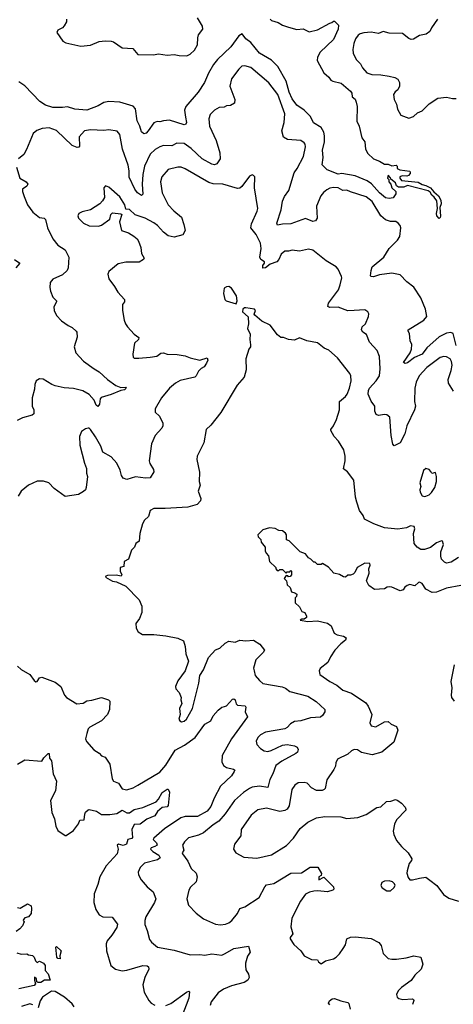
# Model space of a CAD drawing. Extents: x 2056909 to 2160450, y 827444 to 1016825.
# Tile 487 of 501: x 2124952 to 2128522, y 997915 to 1006032. Entities that reach past the tile are written whole.
import ezdxf

# ---------------------------------------------------------------- set-up
doc = ezdxf.new("R2010")
doc.units = 0

msp = doc.modelspace()

# ---------------------------------------------------------------- linework, layer by layer
at = {"layer": '0CON10XD'}
for points in [[(2127014.5, 1006035), (2127024.6, 1006024.6), (2127079.2, 1006009.2), (2127115, 1005987.8), (2127165, 1005970), (2127235, 1005951.4), (2127285, 1005955.6), (2127335, 1005931.4), (2127405, 1005949.4), (2127505, 1006003.3), (2127522.5, 1006007.5), (2127535, 1006020), (2127545, 1006020), (2127577.5, 1005987.5), (2127575, 1005952.5), (2127535, 1005868), (2127426.2, 1005765), (2127403, 1005723), (2127400, 1005695), (2127456.7, 1005595), (2127497.7, 1005557.7), (2127514, 1005534), (2127530, 1005525), (2127599.7, 1005509.7), (2127675, 1005443.8), (2127687.5, 1005425), (2127690, 1005395), (2127715, 1005376.2), (2127722.1, 1005352.1), (2127729.2, 1005315), (2127727.1, 1005195), (2127745.8, 1005155), (2127768.3, 1005058.3), (2127793.3, 1005025), (2127798.8, 1004965), (2127818, 1004928), (2127864.3, 1004884.3), (2127915, 1004865.8), (2127955, 1004840), (2127985, 1004840), (2128015, 1004827.5), (2128051.7, 1004831.7), (2128060, 1004825), (2128060, 1004805), (2128082.5, 1004795), (2128163.3, 1004783.3), (2128168.3, 1004778.3), (2128166.7, 1004765), (2128153.8, 1004746.2), (2128138.8, 1004741.2), (2128100, 1004745), (2128083.2, 1004736.8), (2128082.5, 1004725), (2128095, 1004706.2), (2128233.1, 1004693.1), (2128265, 1004672.9), (2128296.2, 1004666.2), (2128335.4, 1004645.4), (2128361.5, 1004611.5), (2128399.3, 1004579.3), (2128420.5, 1004545), (2128423.3, 1004515), (2128410.8, 1004485), (2128417.3, 1004412.7), (2128415, 1004400), (2128405, 1004394.3), (2128387.3, 1004415), (2128382.9, 1004435), (2128390.8, 1004475), (2128387.7, 1004537.7), (2128365, 1004570), (2128344, 1004584), (2128331.2, 1004611.2), (2128315, 1004620.5), (2128146.1, 1004663.9), (2128115, 1004650), (2128070, 1004650), (2128053.1, 1004663.1), (2128045, 1004687.5), (2128006.7, 1004716.7), (2128005, 1004727.5), (2127985, 1004750), (2127980, 1004725), (2127990, 1004715), (2127990, 1004695), (2128007, 1004677), (2128017, 1004647), (2128050, 1004615), (2128050, 1004595), (2128027, 1004563), (2127995, 1004558.8), (2127965, 1004563.8), (2127915, 1004604.6), (2127848.2, 1004678.2), (2127812.4, 1004702.4), (2127715, 1004744.2), (2127605, 1004762.9), (2127575, 1004759.2), (2127484.8, 1004794.8), (2127443.3, 1004835), (2127450, 1004895), (2127443.8, 1004955), (2127462.2, 1005025), (2127462.5, 1005075), (2127455.9, 1005105.9), (2127433.1, 1005143.1), (2127372.3, 1005182.3), (2127345, 1005234.5), (2127295, 1005287.1), (2127235, 1005326), (2127195, 1005380.4), (2127170.4, 1005435), (2127146.4, 1005526.4), (2127077.3, 1005647.3), (2127025, 1005698.9), (2126925, 1005757.1), (2126856.2, 1005845), (2126815, 1005872.9), (2126785, 1005915.7), (2126755, 1005898.9), (2126690.5, 1005809.5), (2126580.4, 1005705), (2126547.6, 1005662.4), (2126507.8, 1005592.2), (2126474.3, 1005515), (2126421.1, 1005435), (2126320, 1005315), (2126310, 1005285), (2126317.9, 1005227.9), (2126325.5, 1005184.5), (2126318.9, 1005171.1), (2126305, 1005165.7), (2126185, 1005202.9), (2126135, 1005198.5), (2126105, 1005189.1), (2126085, 1005191.4), (2126057.5, 1005182.5), (2126010.8, 1005115), (2125992.6, 1005097.4), (2125975, 1005090), (2125955, 1005108.8), (2125940.8, 1005155), (2125918.5, 1005198.5), (2125905, 1005296), (2125885, 1005320.4), (2125775, 1005352.1), (2125685, 1005356.8), (2125645, 1005348.5), (2125598.5, 1005321.5), (2125503.9, 1005286.1), (2125405, 1005295.5), (2125345, 1005314.3), (2125305, 1005307.9), (2125225, 1005308.7), (2125165, 1005327.3), (2125117.7, 1005357.7), (2124995, 1005485.6), (2124945, 1005519.5)], [(2125336.4, 1006035), (2125336.9, 1006015), (2125318.9, 1005981.1), (2125305, 1005965.6), (2125265.6, 1005944.4), (2125258.1, 1005925), (2125306.1, 1005856.1), (2125330.9, 1005840.9), (2125455, 1005812.8), (2125535, 1005823.1), (2125605, 1005850.8), (2125655, 1005857.3), (2125705.3, 1005855.3), (2125725, 1005848.5), (2125795, 1005800), (2125884.3, 1005794.3), (2125925.8, 1005745.8), (2126053.1, 1005743.1), (2126095, 1005750), (2126165, 1005739.2), (2126223.6, 1005743.6), (2126265, 1005735.6), (2126327.5, 1005735), (2126355, 1005748), (2126390.3, 1005779.7), (2126416.1, 1005823.9), (2126417.5, 1005882.5), (2126424.1, 1005905.9), (2126459.5, 1005955), (2126457.5, 1005977.5), (2126415, 1006046.7)], [(2128392, 1006035), (2128341.4, 1005965), (2128328, 1005935), (2128298.3, 1005911.7), (2128245, 1005900.8), (2128195, 1005871.2), (2128175, 1005868), (2128155, 1005876.2), (2128105, 1005916.9), (2127995, 1005920.7), (2127945, 1005935.4), (2127905, 1005916.9), (2127845, 1005927.9), (2127786.3, 1005923.7), (2127755, 1005916.4), (2127740, 1005905), (2127717, 1005873), (2127703.5, 1005835), (2127694.5, 1005785), (2127696.7, 1005755), (2127723.1, 1005705), (2127757.9, 1005667.9), (2127775.7, 1005635), (2127808.8, 1005595), (2127850, 1005580), (2127925, 1005576.9), (2127995, 1005565.6), (2128040, 1005555), (2128065, 1005542.5), (2128078.8, 1005515), (2128080, 1005485), (2128066.2, 1005455), (2128043, 1005437), (2128030, 1005415), (2128034, 1005375), (2128053.3, 1005336.7), (2128062, 1005295), (2128091.2, 1005245), (2128155, 1005218.8), (2128195, 1005233.3), (2128226.7, 1005265), (2128265, 1005281.2), (2128322.7, 1005337.3), (2128395, 1005384), (2128465, 1005392), (2128515, 1005382), (2128545, 1005382.5)], [(2127965, 1004381.5), (2127925.4, 1004415), (2127855, 1004532.7), (2127805, 1004571.8), (2127675, 1004611.6), (2127645, 1004627.5), (2127613.4, 1004623.4), (2127575, 1004644.5), (2127535, 1004649.5), (2127505, 1004643.3), (2127479.8, 1004630.2), (2127452.1, 1004607.9), (2127430.5, 1004579.5), (2127396.7, 1004495), (2127400.6, 1004395), (2127386.7, 1004373.3), (2127365, 1004368.9), (2127305, 1004391.8), (2127185, 1004349.1), (2127115, 1004347.5), (2127075, 1004339.4), (2127068.9, 1004355), (2127103.5, 1004465), (2127116.5, 1004535), (2127132.7, 1004575), (2127166.9, 1004625), (2127211.1, 1004768.9), (2127236.7, 1004805), (2127289.4, 1004905), (2127305.8, 1004985), (2127301.2, 1005005), (2127295, 1005016.2), (2127265.8, 1005035.8), (2127155.6, 1005045.6), (2127123.2, 1005063.2), (2127109.1, 1005115), (2127129.5, 1005185), (2127134.6, 1005254.6), (2127076, 1005415), (2127001.9, 1005511.9), (2126855, 1005637.1), (2126805, 1005652), (2126781.9, 1005648.1), (2126755, 1005623.3), (2126695.8, 1005544.2), (2126682.5, 1005485), (2126722.5, 1005375), (2126721.2, 1005345), (2126687.5, 1005325), (2126655, 1005322), (2126635, 1005311.4), (2126595, 1005309.4), (2126554.6, 1005285.4), (2126520.2, 1005249.8), (2126508.6, 1005215), (2126515.6, 1005155), (2126568.9, 1005035), (2126600, 1004935), (2126601.4, 1004885), (2126575, 1004844), (2126555, 1004835.6), (2126535, 1004840), (2126455, 1004884.6), (2126365, 1004970.4), (2126305, 1005010.7), (2126246.3, 1005013.7), (2126205, 1004993.3), (2126135.4, 1004994.6), (2126105.3, 1004984.7), (2126067.8, 1004962.2), (2126025.8, 1004924.2), (2125980.4, 1004825), (2125964.7, 1004755), (2125961.1, 1004675), (2125965.5, 1004594.5), (2125955, 1004582), (2125922.5, 1004605), (2125899.5, 1004635), (2125853.3, 1004735), (2125853.5, 1004786.5), (2125845, 1004834), (2125799.3, 1004965), (2125775.7, 1005085), (2125754.2, 1005114.2), (2125685, 1005122.9), (2125645, 1005117.8), (2125535, 1005122.7), (2125486.2, 1005115), (2125442.5, 1005067.5), (2125445, 1004990), (2125439.4, 1004980.6), (2125425, 1004977.1), (2125384.2, 1004995), (2125255, 1005117.8), (2125195, 1005139.4), (2125135.7, 1005134.3), (2125092.6, 1005117.4), (2125064, 1005095), (2125008.3, 1004961.7), (2124985, 1004920), (2124942.5, 1004885)], [(2124926.7, 1004815), (2124953.8, 1004725), (2125005.6, 1004695.6), (2125018.8, 1004675), (2125009.7, 1004660.3), (2124974, 1004635), (2124974, 1004615), (2124988, 1004575), (2125015, 1004506.7), (2125060, 1004445), (2125115, 1004402.5), (2125154.4, 1004394.4), (2125164.2, 1004385), (2125180, 1004315), (2125224.2, 1004225), (2125264.5, 1004174.5), (2125325, 1004134.3), (2125356.2, 1004075), (2125349.7, 1003985), (2125342.9, 1003965), (2125305, 1003930), (2125225, 1003893.8), (2125204, 1003865), (2125200, 1003825), (2125204.3, 1003795), (2125224.2, 1003745), (2125254, 1003715), (2125255.8, 1003705), (2125234.2, 1003665), (2125235.9, 1003635.9), (2125254.2, 1003594.2), (2125295, 1003548.8), (2125350.3, 1003510.3), (2125384.3, 1003494.3), (2125416.7, 1003465), (2125423.3, 1003455), (2125423.8, 1003415), (2125401.4, 1003335), (2125414.2, 1003285), (2125477.6, 1003217.6), (2125563.8, 1003155), (2125605, 1003129.2), (2125673.8, 1003065), (2125743.3, 1003015), (2125785, 1002998.6), (2125822.3, 1003002.3), (2125827.5, 1002995), (2125815, 1002980.6), (2125785, 1002976), (2125705, 1002940.8), (2125623.1, 1002916.9), (2125614.6, 1002905.4), (2125607.9, 1002862.1), (2125595, 1002844.4), (2125580.4, 1002855), (2125566.4, 1002896.4), (2125525, 1002942), (2125473, 1002973), (2125395, 1002991.4), (2125317.9, 1002997.9), (2125244.4, 1003014.4), (2125215.6, 1003025.6), (2125145, 1003068.8), (2125115, 1003071.2), (2125088.8, 1003055), (2125076, 1003025), (2125072.7, 1002987.3), (2125054.3, 1002915), (2125054.2, 1002845), (2125069.4, 1002815), (2125067.9, 1002782.1), (2125055, 1002771.2), (2124975, 1002748.8), (2124932.1, 1002727.9)], [(2128525, 1002968.6), (2128482.9, 1003035), (2128479.6, 1003065), (2128505, 1003140), (2128511.5, 1003185), (2128506.2, 1003215), (2128495.5, 1003235), (2128465, 1003252.2), (2128444.3, 1003254.3), (2128415, 1003247.3), (2128305, 1003165.4), (2128240.4, 1003095), (2128216.8, 1003043.2), (2128204.7, 1002995.3), (2128203.2, 1002885), (2128209.5, 1002845), (2128203.5, 1002815), (2128139.4, 1002685), (2128121.7, 1002618.3), (2128083.3, 1002545), (2128035, 1002520), (2128025, 1002532.5), (2128010.8, 1002605), (2128000, 1002755), (2127975, 1002775.8), (2127955, 1002778.6), (2127905, 1002768), (2127886.1, 1002776.1), (2127876, 1002805), (2127875.9, 1002845.9), (2127845, 1002887.5), (2127820, 1002945), (2127822.7, 1002975), (2127831.8, 1002995), (2127887.5, 1003055), (2127913.5, 1003095), (2127919.6, 1003155), (2127914.5, 1003254.5), (2127896, 1003305), (2127833.4, 1003373.4), (2127807.2, 1003437.2), (2127776, 1003456), (2127765.4, 1003475), (2127770.8, 1003499.3), (2127799.2, 1003525), (2127823.8, 1003585), (2127826.4, 1003606.4), (2127817.5, 1003625), (2127795, 1003640), (2127705, 1003633.5), (2127655, 1003632.9), (2127575, 1003660.8), (2127505, 1003660), (2127487.7, 1003667.7), (2127493.3, 1003695), (2127576.7, 1003805), (2127591.5, 1003845), (2127603.8, 1003903.8), (2127601.2, 1003915), (2127573.8, 1003975), (2127556.7, 1003995), (2127475.8, 1004045), (2127365, 1004131.1), (2127329.1, 1004139.1), (2127255, 1004122.5), (2127195, 1004131.4), (2127165, 1004123.1), (2127135, 1004123.1), (2127105, 1004097.8), (2127086.7, 1004055), (2127068.1, 1004035), (2127015, 1004017.1), (2126975, 1003987.3), (2126955, 1003984.3), (2126952.7, 1004005), (2126968.2, 1004025), (2126967.5, 1004035), (2126936.5, 1004055), (2126929.6, 1004075), (2126940.4, 1004145), (2126935, 1004190), (2126900.2, 1004260.2), (2126854, 1004315), (2126859.3, 1004349.3), (2126907.8, 1004452.2), (2126911.4, 1004475), (2126883.9, 1004646.1), (2126887.5, 1004737.5), (2126878.3, 1004748.3), (2126865, 1004752.5), (2126845, 1004742.5), (2126782.1, 1004657.9), (2126765, 1004644.2), (2126745, 1004641.4), (2126625, 1004676.2), (2126545, 1004679.6), (2126509.3, 1004689.3), (2126313.4, 1004803.4), (2126282.5, 1004815), (2126255, 1004816.7), (2126174.4, 1004795.6), (2126122.9, 1004737.1), (2126111.1, 1004695), (2126125.6, 1004605), (2126175, 1004506), (2126220.6, 1004455), (2126284.4, 1004405), (2126303.5, 1004343.5), (2126315.5, 1004295), (2126295, 1004259.4), (2126225, 1004238.5), (2126175, 1004251.1), (2126135, 1004280.6), (2126085.5, 1004335), (2126055, 1004357.3), (2125985, 1004394.5), (2125903.1, 1004423.1), (2125855, 1004466), (2125825, 1004470), (2125818.8, 1004505), (2125775, 1004572.5), (2125685, 1004652.5), (2125658.3, 1004661.7), (2125643.6, 1004646.4), (2125650, 1004565), (2125635, 1004537.5), (2125612.5, 1004515), (2125535.7, 1004464.3), (2125465, 1004448.8), (2125437.5, 1004435), (2125431.2, 1004415), (2125436.7, 1004395), (2125477.5, 1004355), (2125525, 1004333.8), (2125600.7, 1004329.3), (2125625, 1004336.7), (2125693, 1004387), (2125702.5, 1004425), (2125715, 1004440), (2125785, 1004432.5), (2125792.5, 1004425), (2125774, 1004365), (2125790, 1004295), (2125847.5, 1004275), (2125891.7, 1004248.3), (2125920, 1004225), (2125931.2, 1004205), (2125950, 1004155), (2125953.8, 1004105), (2125976.7, 1004065), (2125972.5, 1004055), (2125936.4, 1004033.6), (2125826.4, 1004033.6), (2125762, 1004018), (2125686.7, 1003955), (2125678.8, 1003935), (2125686.4, 1003896.4), (2125733.6, 1003833.6), (2125758.8, 1003785), (2125816, 1003725), (2125814.3, 1003705.7), (2125798.8, 1003685), (2125798, 1003635), (2125812, 1003555), (2125824, 1003525), (2125839.7, 1003499.7), (2125895, 1003438.8), (2125932.3, 1003412.3), (2125930, 1003395), (2125896.2, 1003365), (2125882.5, 1003275), (2125885, 1003250), (2125895, 1003242.5), (2125932, 1003242), (2126025, 1003248.6), (2126081.3, 1003258.7), (2126115, 1003282.5), (2126135, 1003285.7), (2126165, 1003275.7), (2126247.7, 1003272.3), (2126315, 1003260.8), (2126354.4, 1003244.4), (2126435, 1003226.4), (2126494.2, 1003244.2), (2126500.5, 1003225), (2126489.9, 1003200.1), (2126469.4, 1003170.6), (2126445, 1003156.7), (2126422.9, 1003135), (2126406, 1003095), (2126395, 1003086), (2126273, 1003057), (2126234, 1003035), (2126185.7, 1002995), (2126119.2, 1002915), (2126066.2, 1002825), (2126066.4, 1002796.4), (2126102.3, 1002762.3), (2126130, 1002705), (2126131.2, 1002685), (2126121.2, 1002665), (2126068, 1002605), (2126037.5, 1002535), (2126019.2, 1002395), (2126023.3, 1002373.3), (2126053.8, 1002325), (2126056.2, 1002305), (2126026.7, 1002255), (2125988.3, 1002251.7), (2125905, 1002262.2), (2125835, 1002240.8), (2125805, 1002253.8), (2125789.2, 1002275), (2125778.3, 1002318.3), (2125750.6, 1002375), (2125705, 1002427.5), (2125636.2, 1002466.2), (2125618.9, 1002515), (2125575, 1002593.8)], [(2128546.5, 1003345), (2128520.4, 1003445), (2128503, 1003453), (2128465, 1003449.1), (2128405, 1003418.9), (2128303.9, 1003326.1), (2128264.4, 1003275), (2128204, 1003246), (2128145, 1003201.9), (2128125, 1003196.7), (2128112.5, 1003205), (2128165.8, 1003285), (2128178, 1003315), (2128182, 1003355), (2128165.8, 1003385.8), (2128160.8, 1003445), (2128150, 1003465), (2128151.4, 1003475), (2128278.8, 1003555), (2128304.2, 1003585), (2128292.5, 1003645), (2128255, 1003739.2), (2128196.2, 1003826.2), (2128140.6, 1003870.6), (2128085, 1003928.5), (2128015, 1003941.8), (2127915, 1003928.9), (2127865, 1003911.9), (2127845, 1003913.8), (2127841.2, 1003921.2), (2127844.5, 1003965.5), (2127855, 1003993.8), (2127950.5, 1004075), (2127993.9, 1004146.1), (2128062.9, 1004215), (2128081.4, 1004245), (2128090, 1004315), (2128084, 1004335), (2128068, 1004355), (2128047.6, 1004367.6), (2128005, 1004368.8), (2127965, 1004381.5)], [(2124910, 1004055), (2124952.5, 1004025), (2124921.2, 1003985)], [(2126735, 1003690), (2126742.5, 1003715), (2126736.2, 1003755), (2126695, 1003817.5), (2126675, 1003832.5), (2126655, 1003830), (2126635, 1003817.5), (2126628.8, 1003775), (2126640, 1003725), (2126653, 1003713), (2126735, 1003690)], [(2128565, 1001598.5), (2128505, 1001558.9), (2128465, 1001552), (2128449.5, 1001559.5), (2128426, 1001585), (2128418.3, 1001608.3), (2128418.6, 1001645), (2128442.5, 1001705), (2128433.6, 1001733.6), (2128425, 1001736.2), (2128385, 1001719.2), (2128335, 1001680.8), (2128285, 1001665.8), (2128255.8, 1001665.8), (2128225, 1001684), (2128200, 1001715), (2128193.8, 1001795), (2128206, 1001835), (2128200, 1001855), (2128170.7, 1001859.3), (2128136.4, 1001843.6), (2128065, 1001831.4), (2127955, 1001842), (2127867.5, 1001875), (2127790, 1001915), (2127780.8, 1001945), (2127749.4, 1001985), (2127728.1, 1002055), (2127717.5, 1002095), (2127703.8, 1002235), (2127650, 1002305), (2127618.6, 1002328.6), (2127631.8, 1002395), (2127631.5, 1002435), (2127621.5, 1002485), (2127577.9, 1002557.9), (2127540, 1002595), (2127514.2, 1002644.2), (2127514, 1002655), (2127536.4, 1002683.6), (2127561.1, 1002735), (2127584.5, 1002815), (2127585.8, 1002885), (2127635, 1002925.8), (2127648.9, 1002945), (2127668.5, 1002995), (2127680, 1003055), (2127677.1, 1003095), (2127669.2, 1003115), (2127568, 1003245), (2127497.9, 1003307.9), (2127460, 1003325), (2127405, 1003368), (2127315, 1003384.2), (2127255, 1003410), (2127215, 1003391.2), (2127165, 1003395.8), (2127125, 1003412), (2127103, 1003413), (2127074.2, 1003435), (2127015, 1003513.3), (2126945, 1003546.7), (2126887.5, 1003595), (2126883.3, 1003605), (2126893.3, 1003635), (2126885.8, 1003645.8), (2126815, 1003657.5), (2126803, 1003657), (2126790, 1003645), (2126787.5, 1003625), (2126833.6, 1003583.6), (2126836, 1003525), (2126828.8, 1003485), (2126848.8, 1003438.8), (2126846, 1003395), (2126852.3, 1003352.3), (2126851.2, 1003335), (2126838.8, 1003315), (2126812.6, 1003237.4), (2126817.5, 1003145), (2126800.4, 1003085), (2126741.9, 1003018.1), (2126607.1, 1002795), (2126525, 1002690), (2126488, 1002655), (2126467.1, 1002545), (2126412.5, 1002435), (2126411.4, 1002405), (2126431.7, 1002301.7), (2126430.8, 1002225), (2126436.7, 1002195), (2126421.4, 1002145), (2126442.9, 1002085), (2126441.4, 1002065), (2126413.8, 1002035), (2126335, 1002013.5), (2126148.3, 1002001.7), (2126055, 1002001.9), (2126026, 1001985), (2126012.7, 1001937.3), (2125979.2, 1001905), (2125962, 1001875), (2125940, 1001795), (2125935, 1001732.5), (2125907.5, 1001715), (2125896.1, 1001683.9), (2125871.7, 1001658.3), (2125847.5, 1001585), (2125812.5, 1001565), (2125810, 1001525), (2125780, 1001515), (2125780, 1001485), (2125793.3, 1001455), (2125787.5, 1001445), (2125745, 1001453.3), (2125675, 1001450), (2125660, 1001445), (2125657.5, 1001435), (2125715, 1001403.8), (2125747.7, 1001397.7), (2125825, 1001362.5), (2125935, 1001250), (2125956.4, 1001196.4), (2125957.5, 1001145), (2125937.5, 1001095), (2125907.5, 1001055), (2125910, 1001015), (2125927.5, 1000985), (2125964.1, 1000964.1), (2126055, 1000963.8), (2126155, 1000952.5), (2126255, 1000934.3), (2126301.9, 1000911.9), (2126314.3, 1000865), (2126320.6, 1000805), (2126341.4, 1000745), (2126314.4, 1000665), (2126255, 1000580.8), (2126234.4, 1000535), (2126238, 1000515), (2126266.2, 1000485), (2126282.5, 1000445), (2126280, 1000425), (2126287.5, 1000395), (2126267, 1000353), (2126272.5, 1000305), (2126262.5, 1000265), (2126270.7, 1000250.7), (2126284, 1000244), (2126305, 1000248.8), (2126325, 1000266.2), (2126374, 1000355), (2126427.8, 1000562.2), (2126435.6, 1000625), (2126465, 1000673.8), (2126506.7, 1000773.3), (2126563.9, 1000836.1), (2126599.6, 1000850.4), (2126645, 1000892.9), (2126675, 1000909.2), (2126725, 1000901.2), (2126765, 1000916.2), (2126815, 1000912), (2126875.9, 1000915.9), (2126930, 1000885), (2126966.7, 1000835), (2126956.2, 1000815), (2126895.8, 1000755), (2126876.4, 1000686.4), (2126881.2, 1000665), (2126891.2, 1000625), (2126925, 1000583.8), (2126955, 1000560), (2127112.1, 1000532.1), (2127140.5, 1000520.5), (2127175, 1000494.5), (2127325, 1000455.7), (2127392.4, 1000412.4), (2127463.3, 1000345), (2127464, 1000325), (2127446.2, 1000295), (2127428.2, 1000281.8), (2127345, 1000278.1), (2127267.8, 1000252.2), (2127214.5, 1000245.5), (2127182.1, 1000227.9), (2127155, 1000196.2), (2127135, 1000185.8), (2126975, 1000157.3), (2126935, 1000137.8), (2126911.9, 1000115), (2126898.6, 1000085), (2126905, 1000056.7), (2126933.8, 1000023.8), (2126965, 1000004.5), (2126995, 1000000.4), (2127022.6, 1000007.4), (2127115, 1000052.2), (2127155, 1000056.9), (2127215.7, 1000045.7), (2127237.5, 1000035), (2127243.8, 1000015), (2127238, 999995)], [(2125575, 1002593.8), (2125535, 1002653.3), (2125525, 1002663.3), (2125515, 1002663.8), (2125495, 1002660), (2125461.7, 1002638.3), (2125444, 1002595), (2125446, 1002525), (2125485.8, 1002375), (2125502.7, 1002332.7), (2125502, 1002295), (2125511.4, 1002265), (2125500, 1002175), (2125493.6, 1002156.4), (2125478.3, 1002141.7), (2125435, 1002117.5), (2125325, 1002102.5), (2125235, 1002166.7), (2125192.5, 1002215), (2125147, 1002227), (2125095, 1002228), (2125025, 1002193.8), (2124964.3, 1002145.7), (2124940, 1002105)], [(2128285, 1002100), (2128295, 1002103.3), (2128323.6, 1002116.4), (2128343.3, 1002135), (2128370, 1002175), (2128383.8, 1002225), (2128383.3, 1002265), (2128375, 1002300), (2128345, 1002290), (2128338.3, 1002308.3), (2128323, 1002323), (2128295, 1002332.5), (2128276.7, 1002315), (2128245.8, 1002215), (2128254, 1002185), (2128246.2, 1002155), (2128248.3, 1002138.3), (2128266.7, 1002106.7), (2128285, 1002100)], [(2128585, 1001366.9), (2128465, 1001345.3), (2128385, 1001312.9), (2128348.6, 1001308.6), (2128296.6, 1001336.6), (2128265.5, 1001385), (2128245, 1001394.4), (2128235, 1001392.2), (2128205, 1001364), (2128165, 1001375.8), (2128142.7, 1001367.3), (2128123.3, 1001355), (2128108.3, 1001331.7), (2128085, 1001323.8), (2128015, 1001353.8), (2127993.9, 1001356.1), (2127976.4, 1001353.6), (2127955, 1001340), (2127873.6, 1001333.6), (2127827, 1001367), (2127807.5, 1001405), (2127829.3, 1001470.7), (2127827.5, 1001505), (2127837.5, 1001535), (2127835, 1001550), (2127795, 1001552.5), (2127730, 1001515), (2127712.5, 1001475), (2127698.3, 1001461.7), (2127675, 1001452.5), (2127655, 1001452.5), (2127635, 1001437.5), (2127618.3, 1001438.3), (2127585, 1001457.5), (2127539.3, 1001469.3), (2127495, 1001517.5), (2127445, 1001550), (2127435, 1001540), (2127405, 1001540), (2127385, 1001560), (2127375, 1001560), (2127350, 1001585), (2127330, 1001595), (2127305, 1001627.5), (2127260, 1001645), (2127170, 1001735), (2127147.5, 1001745), (2127147.5, 1001785), (2127139.3, 1001799.3), (2127115, 1001817.5), (2127085, 1001820), (2127055, 1001837.5), (2127008.3, 1001841.7), (2126955, 1001826.2), (2126913.3, 1001785), (2126915, 1001770), (2126937.5, 1001747.5), (2126940, 1001725), (2126972.5, 1001685), (2126973, 1001653), (2126980, 1001635), (2127001.7, 1001611.7), (2127010, 1001565), (2127060, 1001515), (2127060, 1001505), (2127071.7, 1001491.7), (2127085, 1001490), (2127095, 1001500), (2127115, 1001500), (2127145, 1001470), (2127155, 1001480), (2127175, 1001480), (2127185, 1001490), (2127190, 1001485), (2127190, 1001455), (2127178.3, 1001441.7), (2127165, 1001440), (2127158.3, 1001448.3), (2127145, 1001450), (2127130, 1001425), (2127150, 1001405), (2127153, 1001373), (2127180, 1001350), (2127190, 1001315), (2127217, 1001307), (2127232.5, 1001295), (2127231.7, 1001278.3), (2127220, 1001265), (2127220, 1001225), (2127255, 1001192.5), (2127274.1, 1001154.1), (2127300, 1001145), (2127312.5, 1001115), (2127312.5, 1001105), (2127295, 1001090), (2127275, 1001090), (2127261.7, 1001081.7), (2127325, 1001071.2), (2127405, 1001077.5), (2127487.3, 1001057.3), (2127516.7, 1001035), (2127540, 1000975), (2127565, 1000961.2), (2127618.8, 1000948.8), (2127640, 1000935), (2127633.9, 1000916.1), (2127595, 1000886.2), (2127545.7, 1000834.3), (2127511.1, 1000778.9), (2127488.1, 1000731.9), (2127426.4, 1000683.6), (2127416.7, 1000665), (2127423.8, 1000635), (2127506, 1000575), (2127562.5, 1000545), (2127612.5, 1000505), (2127685, 1000480.7), (2127801.7, 1000401.7), (2127822.4, 1000372.4), (2127850.8, 1000305), (2127836, 1000235), (2127845, 1000211.2), (2127885, 1000203.8), (2127955, 1000243.3), (2127985, 1000247.5), (2128010, 1000225), (2128055, 1000206.7), (2128065.8, 1000175), (2128033.3, 1000075), (2127935, 999994), (2127855, 999972.5), (2127765, 999990.6), (2127732.4, 1000012.4), (2127705, 1000014.7), (2127684.7, 1000005.3), (2127655, 999977.5), (2127567.5, 999935), (2127556.2, 999905), (2127552.3, 999877.7), (2127539.7, 999850.3), (2127480, 999765), (2127466.7, 999695), (2127460, 999685), (2127443, 999677), (2127395, 999676.7), (2127355, 999698.8), (2127317.7, 999737.7), (2127295, 999743.8), (2127245, 999741.2), (2127217.9, 999722.1), (2127192.5, 999685), (2127170, 999550), (2127155, 999524), (2127135, 999511.9), (2127095, 999504.4), (2126985, 999531.8), (2126912, 999518), (2126857.1, 999475), (2126775, 999356.2), (2126773.8, 999305), (2126721.2, 999235), (2126713.3, 999195), (2126732.5, 999165), (2126798.3, 999128.3), (2126905, 999120), (2127025, 999146.9), (2127148, 999225), (2127206, 999285), (2127260, 999365), (2127325, 999416.7), (2127395, 999451.2), (2127465, 999464), (2127595, 999460), (2127646.1, 999446.1), (2127735.8, 999454.2), (2127805, 999480), (2127893.2, 999536.8), (2127925.7, 999544.3), (2127973.2, 999586.8), (2128009.1, 999590.9), (2128045, 999603.8), (2128065, 999596.7), (2128095, 999572.5), (2128125, 999540), (2128130, 999525), (2128130, 999515), (2128053.8, 999435), (2128038.8, 999401.2), (2128027.1, 999342.9), (2128032.5, 999315), (2128054.5, 999265), (2128094.4, 999215), (2128150.6, 999165), (2128180, 999115), (2128178.3, 999101.7), (2128160, 999075), (2128141.2, 999015), (2128140, 998995), (2128151.2, 998961.2), (2128165, 998942.5), (2128185, 998940), (2128243.6, 998956.4), (2128295, 998962.5), (2128328, 998938), (2128387.5, 998895), (2128441.7, 998821.7), (2128485, 998790), (2128565.8, 998765.8)], [(2124933.6, 1000703.6), (2124963.9, 1000673.9), (2125034.2, 1000634.2), (2125070, 1000585), (2125085, 1000573.3), (2125095, 1000577.5), (2125115, 1000606.7), (2125135, 1000613.3), (2125245, 1000570), (2125290.8, 1000535), (2125321.4, 1000465), (2125337.5, 1000445), (2125422.6, 1000392.6), (2125473.6, 1000396.4), (2125505, 1000417.8), (2125545, 1000421.1), (2125624.2, 1000444.2), (2125684.3, 1000424.3), (2125693.8, 1000415), (2125690.8, 1000345), (2125675.4, 1000304.6), (2125625, 1000252), (2125529.8, 1000200.2), (2125516.9, 1000185), (2125505, 1000146.7), (2125494.5, 1000105), (2125502, 1000082), (2125561.7, 1000011.7), (2125606.2, 999985), (2125625, 999963.8), (2125655, 999953.8), (2125694.4, 999895), (2125712.9, 999775), (2125724.2, 999755), (2125765, 999738), (2125795, 999691.9), (2125835, 999684.5), (2125885, 999699.5), (2125925, 999720.5), (2126105, 999829.6), (2126155, 999886.8), (2126231, 1000009), (2126308.8, 1000051.2), (2126396.2, 1000115), (2126475, 1000224.3), (2126525, 1000251.1), (2126546.2, 1000293.8), (2126585, 1000339.2), (2126616, 1000364), (2126638.8, 1000371.2), (2126655, 1000376), (2126705, 1000429.6), (2126715, 1000432.9), (2126725.3, 1000425.3), (2126735, 1000392.5), (2126745, 1000380), (2126807.5, 1000375), (2126812.5, 1000365), (2126808.8, 1000325), (2126827.5, 1000285), (2126696.7, 1000105), (2126620, 999965), (2126615.7, 999915), (2126629.2, 999885), (2126655, 999868.1), (2126712.7, 999852.7), (2126723.3, 999845), (2126718.8, 999835), (2126695, 999798.8), (2126605, 999713.3), (2126552.2, 999615), (2126526.5, 999545), (2126495, 999508.1), (2126415, 999462.5), (2126315, 999462.7), (2126278, 999452), (2126145, 999362.7), (2126056, 999285), (2126050.6, 999275), (2126078.7, 999245), (2126082.6, 999227.4), (2126065.7, 999215), (2126034.5, 999205), (2126030, 999195), (2126048.9, 999175), (2126096.9, 999145), (2126107.9, 999122.1), (2126086.2, 999105), (2125980.2, 999079.8), (2125945, 999043.3), (2125928, 999005), (2125931.2, 998981.2), (2125951.7, 998941.7), (2126002.4, 998882.4), (2126051.3, 998841.3), (2126072, 998785), (2126062.5, 998755), (2125991.4, 998635), (2125982.9, 998605), (2125982.1, 998572.1), (2126001.4, 998525), (2126019.5, 998449.5), (2126037.3, 998427.3), (2126087, 998387), (2126225, 998362.5), (2126355, 998323.1), (2126435, 998326.7), (2126475, 998321.5), (2126535, 998331.2), (2126615, 998320.6), (2126645, 998332.9), (2126715, 998374), (2126835.9, 998395.9), (2126848.8, 998345), (2126827.9, 998312.1), (2126811.4, 998255), (2126811.4, 998235), (2126815, 998200), (2126836.7, 998165), (2126840, 998135), (2126830, 998115), (2126800, 998095), (2126695, 998067.5), (2126630.2, 998039.8), (2126585, 998010.6), (2126528.6, 997935), (2126520, 997905)], [(2128531.1, 1000415), (2128511.4, 1000445), (2128507.1, 1000465), (2128512.2, 1000525), (2128504.4, 1000575), (2128531.9, 1000715)], [(2124933.3, 999895), (2124995, 999930), (2125135, 999920), (2125151.7, 999948.3), (2125185, 999984), (2125193.8, 999983.8), (2125196, 999945), (2125212.7, 999922.7), (2125226.2, 999815), (2125256, 999755), (2125245.8, 999675), (2125204.4, 999595), (2125215.7, 999495.7), (2125238.1, 999445), (2125250, 999385), (2125266.7, 999346.7), (2125325, 999308), (2125335, 999308), (2125395, 999346.7), (2125435, 999402.5), (2125447, 999433), (2125483, 999437), (2125487.5, 999482.5), (2125495, 999500), (2125515, 999517.5), (2125525, 999520), (2125585, 999506.2), (2125625, 999480), (2125695, 999480), (2125752.2, 999487.8), (2125795, 999516.2), (2125835, 999493.1), (2125855, 999492.9), (2125895, 999520), (2125965, 999537.8), (2126075, 999583.1), (2126094.4, 999605), (2126125, 999662.5), (2126165, 999687.5), (2126175, 999687.5), (2126184, 999665), (2126175.7, 999555), (2126165, 999543.3), (2126125, 999536.9), (2126086.2, 999505), (2126065, 999468.1), (2125998.1, 999441.9), (2125945, 999400), (2125893.5, 999396.5), (2125876.2, 999355), (2125880.6, 999289.4), (2125875, 999282), (2125841.2, 999275), (2125831.2, 999235), (2125804.6, 999224.6), (2125765, 999235.6), (2125755, 999226.2), (2125761.5, 999195), (2125753.3, 999155), (2125665, 999055.8), (2125610.8, 998965), (2125595, 998902.5), (2125564.5, 998825.5), (2125562.5, 998755), (2125578.1, 998698.1), (2125605, 998654.2), (2125636.8, 998636.8), (2125714, 998634), (2125757.1, 998575), (2125750.9, 998549.1), (2125711.4, 998485), (2125672.2, 998437.8), (2125662.5, 998415), (2125665.4, 998355.4), (2125702.9, 998235), (2125742, 998205), (2125795, 998192), (2125834.1, 998195.9), (2125965, 998235.4), (2126002.2, 998232.2), (2126013, 998223), (2126014.2, 998205), (2125982.4, 998137.6), (2125966.5, 998075), (2125977.3, 998015), (2126016, 997946), (2126035.3, 997925.3), (2126065, 997909.1)], [(2127238, 999995), (2127225, 999981.4), (2127110.4, 999919.6), (2127060, 999885), (2127035.4, 999815), (2127010.5, 999769.5), (2126995, 999703.1), (2126925, 999714.7), (2126866.7, 999705), (2126845, 999694.5), (2126795, 999660.9), (2126721.1, 999595), (2126644.6, 999485), (2126591.8, 999425), (2126543.5, 999395), (2126465, 999328.5), (2126425, 999309.2), (2126342, 999288), (2126308.6, 999255), (2126293.6, 999226.4), (2126304.5, 999185.5), (2126290.6, 999165), (2126293.1, 999155), (2126335.5, 999095), (2126365, 999034.2), (2126404.2, 998995), (2126414.3, 998965), (2126404.2, 998925.8), (2126358.6, 998881.4), (2126344.2, 998855.8), (2126329.2, 998785), (2126342.7, 998732.7), (2126405, 998666.7), (2126465, 998620), (2126565, 998576.7), (2126605, 998570.8), (2126647.5, 998575), (2126675, 998585.8), (2126697.5, 998605), (2126745.6, 998665), (2126764.7, 998705.3), (2126805, 998719.2), (2126924.3, 998795), (2126970, 998885), (2126985, 998900.8), (2127045, 998911.5), (2127185, 998997.5), (2127271.7, 998998.3), (2127342.5, 999045), (2127407, 999047), (2127436.2, 998993.8), (2127433, 998977), (2127413.8, 998965), (2127415, 998940), (2127455, 998962.5), (2127536.7, 998885), (2127537.5, 998865), (2127530, 998855), (2127485, 998842), (2127457.5, 998845), (2127405, 998851.9), (2127375, 998849.2), (2127339.2, 998840.8), (2127305.8, 998824.2), (2127263.8, 998765), (2127192.5, 998625), (2127183.1, 998555), (2127200, 998495), (2127178, 998465), (2127178.8, 998455), (2127207.7, 998407.7), (2127265.5, 998355.5), (2127295, 998314), (2127355, 998283.8), (2127405, 998282.5), (2127412.5, 998265), (2127435, 998250), (2127470, 998275), (2127535, 998291.2), (2127556.7, 998305), (2127585, 998331.2), (2127616, 998375), (2127633.3, 998405), (2127646.2, 998455), (2127675, 998468.9), (2127715, 998472.7), (2127845, 998457.5), (2127910, 998425), (2127929.4, 998399.4), (2127943.8, 998335), (2127985, 998293.8), (2128015, 998286.2), (2128055, 998286.2), (2128135, 998297.1), (2128196.1, 998316.1), (2128254.2, 998304.2), (2128272.5, 998245), (2128257.5, 998205), (2128206.2, 998155), (2128175, 998110.8), (2128095, 998054.3), (2128067.5, 998025), (2128053.8, 997995), (2128058.8, 997975), (2128075, 997962.5), (2128105.7, 997955.7), (2128185, 997959.2), (2128195, 997956.2), (2128197.9, 997947.9), (2128185.9, 997914.1)], [(2128005, 998852), (2128033.3, 998875), (2128042.5, 998895), (2128039.3, 998909.3), (2128022.5, 998925), (2127995, 998932), (2127955, 998930), (2127935, 998918.8), (2127926.2, 998895), (2127936.7, 998875), (2127975, 998852), (2128005, 998852)], [(2124935, 998712.5), (2124955, 998707.5), (2125015, 998742.5), (2125046.4, 998726.4), (2125050, 998705), (2125047, 998663), (2125025, 998637.5), (2124995, 998627.5), (2124982.5, 998615), (2124980, 998605), (2124990, 998595), (2124975, 998562.5), (2124953, 998537), (2124922.5, 998515)], [(2125285, 998290), (2125265, 998292.5), (2125257.5, 998305), (2125250, 998385), (2125255, 998392.5), (2125293.3, 998355), (2125283.3, 998315), (2125285, 998290)], [(2124928.3, 998338.3), (2124965, 998328.8), (2125011.7, 998331.7), (2125025, 998322.5), (2125057, 998317), (2125070, 998305), (2125083, 998273), (2125095, 998260), (2125115, 998270), (2125147.5, 998255), (2125162.5, 998235), (2125162.5, 998195), (2125187, 998167), (2125202.5, 998115), (2125155, 998113.3), (2125125, 998094), (2125103.8, 998093.8), (2125091.7, 998101.7), (2125090, 998125), (2125075, 998140), (2125072.5, 998115), (2125082.5, 998085), (2125070.7, 998069.3), (2124945, 998043.3)], [(2125399.2, 997895), (2125385, 997919.2), (2125320.6, 997975), (2125245, 998020.8), (2125215, 998024), (2125138.8, 997975), (2125120.8, 997945), (2125103.5, 997886.5)], [(2126155, 997904.3), (2126195, 997922.5), (2126325, 998016), (2126345, 998023.3), (2126349.2, 998019.2), (2126343.3, 997965), (2126288.2, 997815)], [(2127505, 997912), (2127494.1, 997925), (2127502.2, 997945), (2127525, 997960), (2127545, 997963.8), (2127595, 997943.8), (2127655, 997930), (2127662.7, 997922.7), (2127672.3, 997875)], [(2125060.5, 997910.5), (2125035, 997918.3), (2124966, 997896)]]:
    msp.add_lwpolyline(points, dxfattribs=at)

doc.saveas('drawing.dxf')
